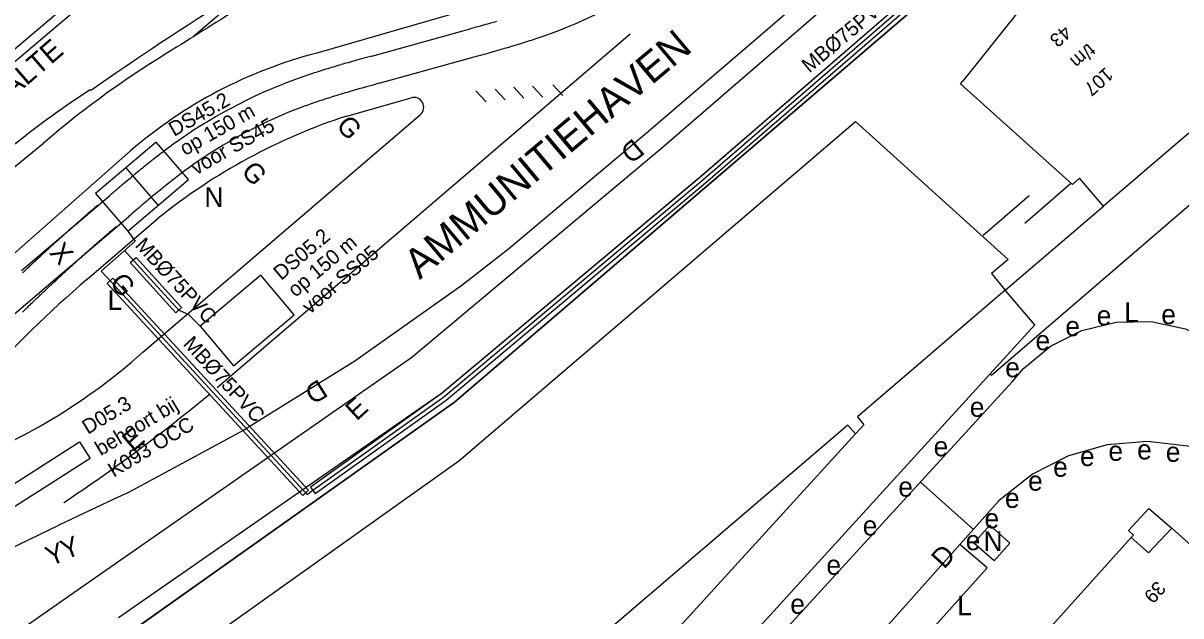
# Model space of a CAD drawing. Extents: x 81617 to 82144, y 454649 to 455150.
# Drawn here: x 81727.9 to 81786.6, y 454741.5 to 454771.6 of the extents above; entities that cross this region are included whole.
import ezdxf

# ---------------------------------------------------------------- set-up
doc = ezdxf.new("R2010")
doc.units = 0
for name, color, linetype in [('B-WE-OG-TOPOGRAFIE-G', 7, 'Continuous'), ('B-WE-VW-MARKERING-G', 7, 'Continuous'), ('N-OI-KL-VRI_KABEL_DETECTIE_SELECTIEF-G', 7, 'Continuous'), ('N-OI-KL-VRI_KABELGEUL-G', 7, 'Continuous'), ('N-OI-KL-VRI_LUS_DETECTIE-G', 7, 'Continuous'), ('N-OI-KL-VRI_LUS_DETECTIE-T18', 7, 'Continuous'), ('N-OI-KL-VRI_LUS_DETECTIE_SELECTIEF-G', 7, 'Continuous'), ('N-OI-KL-VRI_LUS_DETECTIE_SELECTIEF-T18', 7, 'Continuous'), ('N-OI-KL-VRI_MANTELBUIS-G', 7, 'Continuous'), ('N-OI-KL-VRI_MANTELBUIS-T18', 7, 'Continuous')]:
    doc.layers.add(name, color=color, linetype=linetype)

msp = doc.modelspace()

# ---------------------------------------------------------------- linework, layer by layer
at = {"layer": 'B-WE-OG-TOPOGRAFIE-G'}
for p, q in [((81801.494, 454796.64), (81749.774, 454752.314)), ((81733.63, 454774.858), (81719.137, 454762.569)), ((81745.565, 454769.901), (81750.38, 454771.239)), ((81745.949, 454768.519), (81750.764, 454769.857)), ((81744.296, 454766.851), (81747.572, 454767.785)), ((81733.944, 454754.849), (81748.035, 454766.925)), ((81714.59, 454753.803), (81728.901, 454765.479)), ((81781.046, 454763.407), (81778.725, 454761.393)), ((81727.789, 454759.003), (81732.275, 454762.817)), ((81778.949, 454762.802), (81776.619, 454760.783)), ((81728.718, 454757.91), (81733.209, 454761.727)), ((81777.73, 454758.001), (81782.717, 454762.276)), ((81731.098, 454758.545), (81734.728, 454761.656)), ((81757.431, 454732.32), (81776.957, 454753.742)), ((81749.774, 454752.314), (81725.946, 454735.413)), ((81755.467, 454734.608), (81770.127, 454750.704)), ((81773.422, 454748.254), (81776.114, 454745.838)), ((81726.652, 454744.614), (81729.686, 454746.057)), ((81786.184, 454745.913), (81792.953, 454739.866)), ((81775.435, 454745.073), (81768.35, 454737.161))]:
    msp.add_line(p, q, dxfattribs=at)
for points in [[(81724.704, 454738.65), (81731.335, 454743.266), (81747.611, 454754.597), (81760.294, 454765.239), (81787.83, 454789.054), (81799.519, 454799.055)], [(81743.995, 454718.166), (81742.77, 454716.807), (81742.397, 454716.287), (81741.864, 454716.67), (81741.739, 454716.768), (81737.992, 454719.956), (81734.516, 454723.438), (81731.335, 454727.19), (81728.469, 454731.189), (81725.937, 454735.407), (81749.774, 454752.314), (81801.494, 454796.64), (81801.921, 454796.142), (81801.754, 454795.999), (81803.633, 454793.814), (81804.829, 454794.852), (81805.754, 454794.029), (81806.738, 454794.89), (81810.035, 454791.045)], [(81787.201, 454766.106), (81786.818, 454765.785), (81782.717, 454762.276), (81781.508, 454763.7), (81781.148, 454763.366), (81775.464, 454768.491), (81775.701, 454768.759), (81778.464, 454772.224), (81782.289, 454776.45), (81786.401, 454780.398), (81790.78, 454784.047), (81795.403, 454787.381), (81800.249, 454790.382), (81803.118, 454787.854), (81806.132, 454791.265), (81808.027, 454789.057), (81809.844, 454790.62), (81809.721, 454790.765), (81810.035, 454791.045)], [(81789.381, 454787.24), (81762.303, 454763.795), (81749.162, 454752.783), (81732.711, 454741.353)], [(81779.695, 454783.314), (81775.891, 454780.044), (81772.088, 454776.797), (81759.618, 454766.069), (81752.536, 454760.104), (81750.139, 454758.243), (81744.713, 454754.399), (81739.066, 454750.888), (81733.218, 454747.723), (81732.47, 454747.382), (81729.686, 454746.057)], [(81741.796, 454775.416), (81736.504, 454770.881)], [(81751.742, 454772.637), (81742.774, 454770.051)], [(81743.995, 454718.166), (81743.363, 454718.644), (81743.418, 454718.716), (81739.823, 454721.716), (81736.497, 454725.012), (81733.464, 454728.579), (81732.869, 454729.357), (81732.79, 454729.311), (81732.382, 454729.92), (81735.427, 454732.519), (81734.374, 454734.013), (81733.704, 454733.796), (81733.021, 454733.971), (81732.538, 454734.484), (81732.403, 454735.175), (81732.659, 454735.832), (81732.9, 454736.071), (81732.421, 454736.806), (81749.988, 454749.336), (81750.212, 454749.51), (81770.13, 454766.574), (81777.885, 454759.556), (81777.034, 454758.852), (81777.73, 454758.001)], [(81733.315, 454765.078), (81722.008, 454755.107)], [(81727.839, 454758.887), (81727.886, 454758.931), (81727.932, 454758.975), (81727.979, 454759.019), (81728.025, 454759.063), (81728.072, 454759.107), (81728.119, 454759.151), (81728.165, 454759.195), (81728.212, 454759.239), (81728.259, 454759.283), (81728.305, 454759.326), (81728.352, 454759.37), (81728.399, 454759.414), (81728.446, 454759.458), (81728.493, 454759.502), (81728.54, 454759.545), (81728.587, 454759.589), (81728.633, 454759.633), (81728.68, 454759.676), (81728.727, 454759.72), (81728.775, 454759.763), (81728.822, 454759.807), (81728.869, 454759.85), (81728.916, 454759.894), (81728.963, 454759.937), (81729.01, 454759.981), (81729.057, 454760.024), (81729.104, 454760.067), (81729.152, 454760.111), (81729.199, 454760.154), (81729.246, 454760.197), (81729.294, 454760.24), (81729.341, 454760.283), (81729.388, 454760.327), (81729.436, 454760.37), (81729.483, 454760.413), (81729.531, 454760.456), (81729.578, 454760.499), (81729.626, 454760.542), (81729.673, 454760.585), (81729.721, 454760.628), (81729.768, 454760.671), (81729.816, 454760.714), (81729.864, 454760.756), (81729.911, 454760.799), (81729.959, 454760.842), (81730.007, 454760.885), (81730.055, 454760.928), (81730.102, 454760.97), (81730.15, 454761.013), (81730.198, 454761.056), (81730.246, 454761.098), (81730.294, 454761.141), (81730.342, 454761.183), (81730.39, 454761.226), (81730.438, 454761.268), (81730.486, 454761.311), (81730.534, 454761.353), (81730.582, 454761.396), (81730.63, 454761.438), (81730.678, 454761.48), (81730.726, 454761.523), (81730.774, 454761.565), (81730.823, 454761.607), (81730.871, 454761.649), (81730.919, 454761.692), (81730.967, 454761.734), (81731.016, 454761.776), (81731.064, 454761.818), (81731.112, 454761.86), (81731.161, 454761.902), (81731.209, 454761.944), (81731.258, 454761.986), (81731.306, 454762.028), (81731.355, 454762.07), (81731.403, 454762.112), (81731.452, 454762.153), (81731.5, 454762.195), (81731.549, 454762.237), (81731.598, 454762.279), (81731.643, 454762.318)], [(81794.847, 454759.141), (81793.419, 454757.595), (81787.67, 454762.811), (81777.041, 454753.671), (81776.957, 454753.742)], [(81727.826, 454756.882), (81727.871, 454756.926), (81727.916, 454756.97), (81727.962, 454757.014), (81728.007, 454757.058), (81728.052, 454757.102), (81728.098, 454757.146), (81728.143, 454757.19), (81728.188, 454757.234), (81728.234, 454757.278), (81728.279, 454757.322), (81728.325, 454757.366), (81728.37, 454757.41), (81728.416, 454757.453), (81728.461, 454757.497), (81728.507, 454757.541), (81728.553, 454757.584), (81728.598, 454757.628), (81728.644, 454757.672), (81728.69, 454757.715), (81728.736, 454757.759), (81728.781, 454757.802), (81728.827, 454757.846), (81728.873, 454757.889), (81728.919, 454757.933), (81728.965, 454757.976), (81729.011, 454758.02), (81729.057, 454758.063), (81729.103, 454758.106), (81729.149, 454758.15), (81729.195, 454758.193), (81729.241, 454758.236), (81729.287, 454758.279), (81729.333, 454758.323), (81729.379, 454758.366), (81729.425, 454758.409), (81729.471, 454758.452), (81729.518, 454758.495), (81729.564, 454758.538), (81729.61, 454758.581), (81729.656, 454758.624), (81729.703, 454758.667), (81729.749, 454758.71), (81729.795, 454758.753), (81729.842, 454758.796), (81729.888, 454758.839), (81729.935, 454758.881), (81729.981, 454758.924), (81730.028, 454758.967), (81730.074, 454759.01), (81730.121, 454759.052), (81730.168, 454759.095), (81730.214, 454759.138), (81730.261, 454759.18), (81730.308, 454759.223), (81730.354, 454759.265), (81730.401, 454759.308), (81730.448, 454759.35), (81730.495, 454759.393), (81730.541, 454759.435), (81730.588, 454759.478), (81730.635, 454759.52), (81730.682, 454759.562), (81730.729, 454759.605), (81730.776, 454759.647), (81730.823, 454759.689), (81730.87, 454759.731), (81730.917, 454759.773), (81730.964, 454759.816), (81731.011, 454759.858), (81731.058, 454759.9), (81731.105, 454759.942), (81731.152, 454759.984), (81731.2, 454760.026), (81731.247, 454760.068), (81731.294, 454760.11), (81731.341, 454760.152), (81731.389, 454760.194), (81731.436, 454760.235), (81731.483, 454760.277), (81731.531, 454760.319), (81731.578, 454760.361), (81731.626, 454760.403), (81731.673, 454760.444), (81731.721, 454760.486), (81731.768, 454760.528), (81731.816, 454760.569), (81731.863, 454760.611), (81731.911, 454760.652), (81731.958, 454760.694), (81732.006, 454760.735), (81732.054, 454760.777), (81732.101, 454760.818), (81732.149, 454760.86), (81732.197, 454760.901), (81732.245, 454760.942), (81732.293, 454760.984), (81732.34, 454761.025), (81732.388, 454761.066), (81732.436, 454761.107), (81732.484, 454761.149), (81732.532, 454761.19), (81732.58, 454761.231), (81732.58, 454761.231), (81732.583, 454761.233)], [(81721.919, 454752.097), (81728.718, 454757.91)], [(81777.73, 454758.001), (81770.226, 454751.56), (81770.558, 454751.169), (81770.127, 454750.704), (81769.741, 454751.147), (81753.811, 454737.508), (81754.813, 454736.344), (81754.328, 454735.926)], [(81776.957, 454753.742), (81779.243, 454756.25), (81777.73, 454758.001)], [(81748.534, 454720.978), (81757.717, 454731.089), (81778.088, 454753.354), (81778.662, 454754.017), (81780.035, 454755.151), (81781.627, 454755.951), (81783.357, 454756.378), (81785.138, 454756.409), (81786.881, 454756.043), (81788.5, 454755.298), (81789.912, 454754.212), (81794.189, 454750.346), (81795.928, 454748.775), (81799.634, 454745.418), (81802.448, 454742.866), (81809.12, 454736.913)], [(81792.274, 454747.121), (81790.724, 454748.45), (81788.947, 454749.454), (81788.1, 454749.734), (81786.999, 454750.084), (81784.96, 454750.315), (81782.915, 454750.147), (81780.942, 454749.587), (81779.114, 454748.655), (81777.501, 454747.387), (81777.408, 454747.297), (81775.435, 454745.073)], [(81784.127, 454745.433), (81784.244, 454745.553), (81783.987, 454745.791), (81785.03, 454746.917), (81786.184, 454745.913)], [(81776.145, 454745.151), (81776.943, 454746.064), (81777.961, 454745.141), (81777.174, 454744.247), (81776.145, 454745.151)], [(81784.127, 454745.433), (81785.01, 454744.653), (81786.184, 454745.913)], [(81773.211, 454733.271), (81778.882, 454739.59), (81784.127, 454745.433)], [(81768.35, 454737.161), (81769.699, 454735.962), (81776.813, 454743.886), (81775.435, 454745.073)]]:
    msp.add_lwpolyline(points, dxfattribs=at)
for centre, radius, start, end in [((81745.789, 454795.228), 25.75, 290.11445, 306.01423), ((81824.46, 454631.722), 164.626, 121.15958, 122.64262), ((81616.685, 455252.323), 499.315, 285.53079, 285.59191), ((81717.479, 454891.123), 124.315, 285.59191, 285.71414), ((81723.122, 454871.068), 103.482, 285.71414, 285.9586), ((81733.432, 454835.013), 65.982, 285.9586, 286.26418), ((81739.946, 454813.042), 44.5, 286.69199, 287.18091), ((81741.265, 454808.777), 40.036, 287.18091, 287.79206), ((81743.348, 454802.285), 33.218, 287.79206, 288.46434), ((81744.157, 454799.863), 30.665, 288.46434, 289.25884), ((81745.516, 454795.973), 26.544, 289.25884, 290.11445), ((81760.088, 454729.285), 47.776, 120.74853, 130.75058), ((81748.652, 454747.387), 23.413, 104.54076, 130.92292), ((81616.685, 455252.323), 500.75, 285.53079, 285.59191), ((81717.479, 454891.123), 125.75, 285.59191, 285.71414), ((81723.122, 454871.068), 104.917, 285.71414, 285.9586), ((81733.432, 454835.013), 67.417, 285.9586, 286.26418), ((81736.099, 454825.87), 57.893, 286.26418, 286.69199), ((81756.366, 454726.779), 44.435, 106.69199, 107.18091), ((81760.213, 454713.95), 57.828, 106.26418, 106.69199), ((81762.88, 454704.808), 67.352, 105.9586, 106.26418), ((81773.19, 454668.753), 104.852, 105.71414, 105.9586), ((81778.833, 454648.698), 125.685, 105.59191, 105.71414), ((81879.627, 454287.498), 500.685, 105.53079, 105.59191), ((81750.796, 454743.848), 26.479, 109.25884, 110.11445), ((81752.155, 454739.958), 30.599, 108.46434, 109.25884), ((81752.964, 454737.536), 33.153, 107.79206, 108.46434), ((81755.047, 454731.044), 39.971, 107.18091, 107.79206), ((81750.523, 454744.593), 25.685, 110.11445, 126.00792), ((81762.88, 454704.808), 65.917, 105.9586, 106.26418), ((81773.19, 454668.753), 103.417, 105.71414, 105.9586), ((81778.833, 454648.698), 124.25, 105.59191, 105.71414), ((81879.627, 454287.498), 499.25, 105.53079, 105.59191), ((81752.155, 454739.958), 29.164, 108.46434, 109.25884), ((81752.964, 454737.536), 31.718, 107.79206, 108.46434), ((81755.047, 454731.044), 38.536, 107.18091, 107.79206), ((81756.366, 454726.779), 43, 106.69199, 107.18091), ((81760.213, 454713.95), 56.393, 106.26418, 106.69199), ((81747.709, 454767.304), 0.5, 310.59586, 105.90773), ((81750.523, 454744.593), 24.25, 110.11445, 126.00792), ((81750.796, 454743.848), 25.044, 109.25884, 110.11445), ((81753.545, 454738.412), 29.906, 108.0155, 128.99082), ((81750.99, 454743.951), 26.479, 126.00792, 126.86354), ((81759.25, 454733.284), 39.971, 128.33031, 128.94147), ((81755.022, 454738.633), 33.153, 127.65804, 128.33031), ((81753.462, 454740.654), 30.599, 126.86354, 127.65804), ((81770.562, 454719.468), 57.828, 129.43039, 129.8582), ((81762.056, 454729.812), 44.435, 128.94147, 129.43039), ((81750.99, 454743.951), 25.044, 126.00792, 126.86354), ((81800.853, 454683.499), 104.852, 130.16378, 130.40824), ((81776.666, 454712.157), 67.352, 129.8582, 130.16378), ((81759.25, 454733.284), 38.536, 128.33031, 128.94147), ((81755.022, 454738.633), 31.718, 127.65804, 128.33031), ((81753.462, 454740.654), 29.164, 126.86354, 127.65804), ((82058.052, 454382.613), 500.685, 130.53047, 130.59159), ((81814.357, 454667.636), 125.685, 130.40824, 130.53047), ((81770.562, 454719.468), 56.393, 129.43039, 129.8582), ((81762.056, 454729.812), 43, 128.94147, 129.43039), ((81800.853, 454683.499), 103.417, 130.16378, 130.40824), ((81776.666, 454712.157), 65.917, 129.8582, 130.16378), ((82058.052, 454382.613), 499.25, 130.53047, 130.59159), ((81814.357, 454667.636), 124.25, 130.40824, 130.53047), ((81770.978, 454712.338), 61.037, 130.79649, 137.90595), ((81713.632, 454777.603), 30.501, 288.70582, 311.75525)]:
    msp.add_arc(centre, radius, start, end, dxfattribs=at)
at = {"layer": 'B-WE-VW-MARKERING-G'}
for p, q in [((81723.546, 454766.966), (81731.852, 454774.004)), ((81758.69, 454771.019), (81737.717, 454753.033))]:
    msp.add_line(p, q, dxfattribs=at)
for points in [[(81751.836, 454768.227), (81752.35, 454767.669)], [(81752.781, 454768.327), (81753.295, 454767.769)], [(81753.734, 454768.371), (81754.248, 454767.813)], [(81754.759, 454768.447), (81755.272, 454767.889)], [(81750.859, 454768.132), (81751.373, 454767.574)]]:
    msp.add_lwpolyline(points, dxfattribs=at)
for centre, radius, start, end in [((81826.607, 454631.811), 166.345, 121.96757, 124.95957), ((81757.087, 454728.459), 47.378, 123.02695, 129.53005), ((81679.964, 454822.067), 90, 303.72354, 309.61912)]:
    msp.add_arc(centre, radius, start, end, dxfattribs=at)
at = {"layer": 'N-OI-KL-VRI_KABEL_DETECTIE_SELECTIEF-G'}
for p, q in [((81733.188, 454761.009), (81733.56, 454760.498)), ((81736.852, 454756.179), (81736.252, 454756.787))]:
    msp.add_line(p, q, dxfattribs=at)
at = {"layer": 'N-OI-KL-VRI_KABELGEUL-G'}
for points in [[(81733.56, 454760.498), (81731.825, 454758.977), (81732.118, 454758.659), (81742.291, 454747.626), (81742.581, 454747.834), (81749.223, 454752.576), (81762.382, 454763.604), (81782.053, 454780.635), (81789.462, 454787.05), (81795.288, 454792.029), (81801.116, 454797.008), (81801.763, 454797.561), (81806.877, 454799.862), (81810.957, 454801.711), (81812.503, 454802.597), (81818.524, 454807.614), (81831.652, 454818.786), (81838.237, 454824.448)], [(81733.016, 454760.02), (81734.339, 454758.559), (81735.767, 454756.982), (81736.252, 454756.787)]]:
    msp.add_lwpolyline(points, dxfattribs=at)
at = {"layer": 'N-OI-KL-VRI_LUS_DETECTIE-G'}
msp.add_lwpolyline([(81727.052, 454746.764), (81726.514, 454747.606), (81730.727, 454750.297), (81731.266, 454749.455)], close=True, dxfattribs=at)
at = {"layer": 'N-OI-KL-VRI_LUS_DETECTIE_SELECTIEF-G'}
for q in [(81733.273, 454764.385), (81734.724, 454762.315)]:
    msp.add_line((81733.076, 454764.216), q, dxfattribs=at)
for points in [[(81734.613, 454765.521), (81731.539, 454762.911), (81733.188, 454761.009), (81736.259, 454763.621)], [(81739.939, 454758.773), (81736.852, 454756.179), (81738.542, 454754.157), (81741.627, 454756.752)]]:
    msp.add_lwpolyline(points, close=True, dxfattribs=at)
at = {"layer": 'N-OI-KL-VRI_MANTELBUIS-G'}
msp.add_lwpolyline([(81789.331, 454787.202), (81781.922, 454780.787), (81762.253, 454763.756), (81749.1, 454752.735), (81742.465, 454747.996), (81742.698, 454747.671), (81749.345, 454752.418), (81762.512, 454763.451), (81782.184, 454780.484), (81789.592, 454786.898)], dxfattribs=at)
for points in [[(81733.303, 454759.405), (81733.6, 454759.673), (81735.915, 454757.116), (81735.619, 454756.848)], [(81732.134, 454758.343), (81742.067, 454747.575), (81742.361, 454747.846), (81732.428, 454758.615)]]:
    msp.add_lwpolyline(points, close=True, dxfattribs=at)

# ---------------------------------------------------------------- texts
at = {"layer": 'B-WE-OG-TOPOGRAFIE-G'}
for s, height, rotation, p in [('AMMUNITIEHAVEN', 1.5, 40.02642, (81748.005, 454758.515)), ('43', 0.7, 221.37507, (81780.713, 454771.507)), ('BUSHALTE', 1.05, 40.92747, (81724.387, 454765.202)), ('t/m', 0.7, 221.37507, (81781.94, 454770.589)), ('107', 0.7, 221.37507, (81782.831, 454769.376)), ('G', 1, 311.27114, (81743.714, 454766.336)), ('D', 1, 220.1286, (81758.85, 454765.757)), ('G', 1, 311.27114, (81738.896, 454764.008)), ('X', 1, 311.02179, (81729.156, 454759.888)), ('G', 1, 308.56319, (81732.217, 454758.379)), ('D', 1, 212.24835, (81742.885, 454753.512)), ('E', 1, 42.74319, (81744.803, 454751.326)), ('E', 1, 40.89535, (81733.439, 454749.759)), ('Y', 1, 21.63257, (81730.011, 454744.293)), ('Y', 1, 21.58927, (81729.25, 454743.962)), ('D', 1, 48.01277, (81774.63, 454743.794)), ('39', 0.7, 228.07586, (81785.423, 454743.273))]:
    msp.add_text(s, height=height, rotation=rotation, dxfattribs=at).set_placement(p)
for s, p in [('N', (81737.074, 454762.234)), ('L', (81732.157, 454757)), ('e', (81782.379, 454756.214)), ('L', (81783.776, 454756.381)), ('e', (81785.657, 454756.275)), ('e', (81780.786, 454755.671)), ('e', (81779.269, 454754.953)), ('e', (81777.732, 454753.578)), ('e', (81775.932, 454751.567)), ('e', (81774.099, 454749.562)), ('e', (81782.972, 454749.334)), ('e', (81784.431, 454749.404)), ('e', (81785.887, 454749.284)), ('e', (81781.529, 454749.067)), ('e', (81780.167, 454748.524)), ('e', (81772.304, 454747.513)), ('e', (81778.891, 454747.813)), ('e', (81777.718, 454746.942)), ('e', (81776.681, 454745.903)), ('e', (81770.496, 454745.537)), ('e', (81775.726, 454744.79)), ('N', (81776.632, 454744.744)), ('e', (81768.652, 454743.54)), ('e', (81766.819, 454741.558)), ('L', (81775.297, 454741.48))]:
    msp.add_text(s, height=1, dxfattribs=at).set_placement(p)
at = {"layer": 'N-OI-KL-VRI_LUS_DETECTIE-T18'}
for s, p in [('D05.3', (81731.148, 454750.653)), ('behoort bij', (81731.807, 454749.561)), ('K093 OCC', (81732.467, 454748.47))]:
    msp.add_text(s, height=0.75, rotation=31.1306, dxfattribs=at).set_placement(p)
at = {"layer": 'N-OI-KL-VRI_LUS_DETECTIE_SELECTIEF-T18'}
for s, rotation, p in [('DS45.2', 29.76249, (81735.53, 454765.79)), ('op 150 m', 29.76249, (81736.088, 454764.814)), ('voor SS45', 29.76249, (81736.647, 454763.837)), ('DS05.2', 40.21828, (81740.968, 454758.471)), ('op 150 m', 40.21828, (81741.695, 454757.612)), ('voor SS05', 40.21828, (81742.421, 454756.753))]:
    msp.add_text(s, height=0.75, rotation=rotation, dxfattribs=at).set_placement(p)
at = {"layer": 'N-OI-KL-VRI_MANTELBUIS-T18'}
for rotation, p in [(39.96, (81767.788, 454769.013)), (312.68, (81733.508, 454760.249)), (312.68, (81735.949, 454755.241))]:
    msp.add_text('MB%%C75PVC', height=0.75, rotation=rotation, dxfattribs=at).set_placement(p)

doc.saveas('drawing.dxf')
